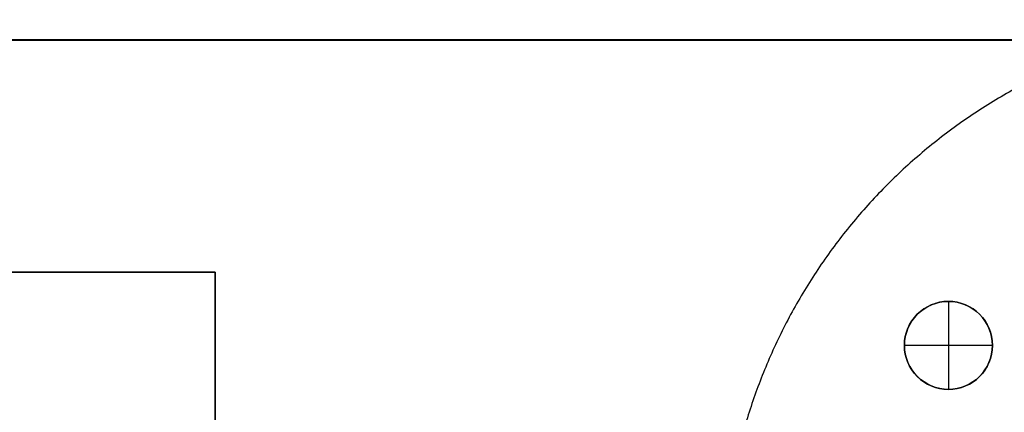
# Model space of a CAD drawing. Header units: millimetres. Extents: x -3796 to -2903, y 325 to 354.
# Tile 593 of 656: x -3618 to -3598, y 343 to 351. Entities that reach past the tile are written whole.
import ezdxf

# ---------------------------------------------------------------- set-up
doc = ezdxf.new("R2010")
doc.units = ezdxf.units.MM
doc.layers.add('METAL NEGRO', color=7, linetype='Continuous')

msp = doc.modelspace()

# ---------------------------------------------------------------- linework, layer by layer
at = {"layer": 'METAL NEGRO'}
for p, q in [((-3796.08, 350.821, 2971.513), (-3587.08, 350.821, 2971.513)), ((-3625.28, 346.067, 2980.511), (-3614.28, 346.067, 2980.511)), ((-3614.28, 346.067, 2980.508), (-3614.28, 333.067, 2980.508)), ((-3600.18, 344.567, 2980.76), (-3600.18, 344.567, 2980.26)), ((-3598.38, 344.567, 2980.76), (-3598.38, 344.567, 2980.26))]:
    msp.add_line(p, q, dxfattribs=at)
at = {"layer": 'METAL NEGRO', "extrusion": (1.36613e-16, -0.000480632, 1)}
msp.add_arc((-3599.28, 345.999, 2980.594), 0.9, 90, 270, dxfattribs=at)
at = {"layer": 'METAL NEGRO', "extrusion": (0, 0.000480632, -1)}
msp.add_arc((3599.28, 345.999, -2980.344), 0.9, 270, 90, dxfattribs=at)
at = {"layer": 'METAL NEGRO', "extrusion": (-4.55553e-17, -0.000480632, 1)}
msp.add_arc((-3599.28, 345.999, 2980.594), 0.9, 270, 90, dxfattribs=at)
at = {"layer": 'METAL NEGRO', "extrusion": (-4.54747e-13, 0.000480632, -1)}
msp.add_arc((3599.28, 345.999, -2980.344), 0.9, 90, 270, dxfattribs=at)
at = {"layer": 'METAL NEGRO'}
msp.add_rational_spline([(-3592.389, 351.233, 1878.587), (-3601.822, 351.233, 1878.587), (-3603.667, 341.983, 1878.587)], [1, 0.746414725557, 0.931934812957], degree=2, dxfattribs=at)
for points, degree in [([(-3796.08, 350.826, 2962.263), (-3587.08, 350.826, 2962.263)], 1), ([(-3796.08, 350.817, 2980.763), (-3587.08, 350.817, 2980.763)], 1), ([(-3625.28, 346.067, 2980.261), (-3614.28, 346.067, 2980.261)], 1), ([(-3614.28, 346.067, 2980.761), (-3625.28, 346.067, 2980.761)], 1), ([(-3614.28, 346.067, 2980.261), (-3614.28, 346.067, 2980.761)], 1), ([(-3614.28, 333.067, 2980.755), (-3614.28, 346.067, 2980.761)], 1), ([(-3614.28, 346.067, 2980.261), (-3614.28, 333.067, 2980.255)], 1), ([(-3599.28, 345.467, 2980.761), (-3599.28, 345.467, 2980.261)], 1), ([(-3599.28, 345.467, 2980.261), (-3599.28, 344.867, 2980.26), (-3599.28, 344.267, 2980.26), (-3599.28, 343.667, 2980.26)], 3), ([(-3598.38, 344.567, 2980.26), (-3598.98, 344.567, 2980.26), (-3599.58, 344.567, 2980.26), (-3600.18, 344.567, 2980.26)], 3), ([(-3599.28, 343.667, 2980.26), (-3599.28, 343.667, 2980.76)], 1)]:
    msp.add_open_spline(points, degree=degree, dxfattribs=at)
for points, knots in [([(-3599.28, 343.667, 2980.26), (-3599.518, 343.667, 2980.26), (-3599.747, 343.762, 2980.26), (-3600.085, 344.099, 2980.26), (-3600.18, 344.328, 2980.26), (-3600.18, 344.806, 2980.26), (-3600.085, 345.035, 2980.26), (-3599.747, 345.372, 2980.261), (-3599.518, 345.467, 2980.261), (-3599.28, 345.467, 2980.261)], [-2.827433, -2.827433, -2.827433, -2.827433, -2.120575, -2.120575, -1.413717, -1.413717, -0.706858, -0.706858, 0, 0, 0, 0]), ([(-3599.28, 345.467, 2980.261), (-3599.041, 345.467, 2980.261), (-3598.812, 345.372, 2980.261), (-3598.475, 345.035, 2980.26), (-3598.38, 344.806, 2980.26), (-3598.38, 344.328, 2980.26), (-3598.475, 344.099, 2980.26), (-3598.812, 343.762, 2980.26), (-3599.041, 343.667, 2980.26), (-3599.28, 343.667, 2980.26)], [0, 0, 0, 0, 0.706858, 0.706858, 1.413717, 1.413717, 2.120575, 2.120575, 2.827433, 2.827433, 2.827433, 2.827433])]:
    msp.add_open_spline(points, degree=3, knots=knots, dxfattribs=at)

doc.saveas('drawing.dxf')
